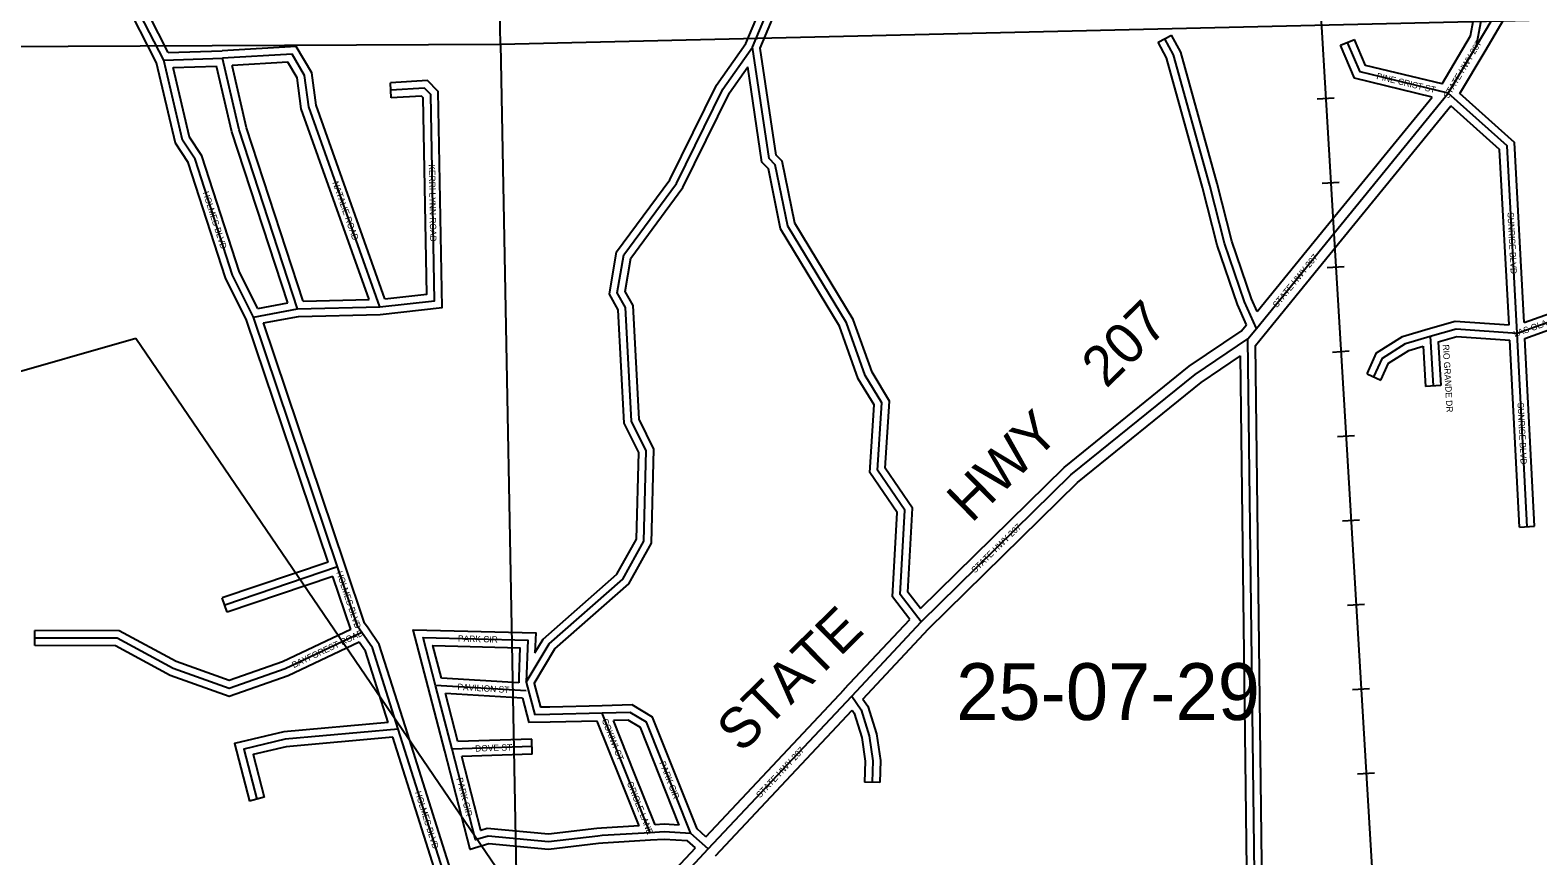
# Model space of a CAD drawing. Extents: x 418523 to 616617, y 1878279 to 2196743.
# Drawn here: x 545231 to 551209, y 2011317 to 2014588 of the extents above; entities that cross this region are included whole.
import ezdxf

# ---------------------------------------------------------------- set-up
doc = ezdxf.new("R2010")
doc.units = 0
for name, color, linetype in [('Level 1', 7, 'Continuous'), ('Level 2', 7, 'Continuous'), ('Level 22', 7, 'Continuous'), ('Level 23', 7, 'Continuous'), ('Level 28', 7, 'Continuous'), ('Level 31', 7, 'Continuous'), ('Level 32', 7, 'Continuous'), ('Level 34', 7, 'Continuous'), ('Level 37', 7, 'Continuous')]:
    doc.layers.add(name, color=color, linetype=linetype)

msp = doc.modelspace()

# ---------------------------------------------------------------- linework, layer by layer
at = {"layer": 'Level 1'}
for p, q in [((547094.887, 2014533.398), (547091.783, 2014727.856)), ((547094.887, 2014533.398), (552313.777, 2014654.627)), ((541888.251, 2014509.647), (547094.887, 2014533.398)), ((547094.887, 2014533.398), (547157.52, 2011246.548)), ((544090.999, 2012923.829), (545648.982, 2013367.791)), ((545648.982, 2013367.791), (547526.379, 2010615.734))]:
    msp.add_line(p, q, dxfattribs=at)
at = {"layer": 'Level 22'}
for p, q in [((550965.258, 2014526.333), (551060.168, 2014686.071)), ((550853.469, 2014339.006), (550965.258, 2014526.333)), ((550399.569, 2013782.822), (550853.469, 2014339.006)), ((550092.614, 2013406.23), (550399.569, 2013782.822)), ((550058.898, 2013365.598), (550092.614, 2013406.23)), ((548487.986, 2011949.361), (548763.984, 2012243.843)), ((547919.445, 2011344.088), (548487.986, 2011949.361)), ((547467.907, 2010863.575), (547919.445, 2011344.088))]:
    msp.add_line(p, q, dxfattribs=at)
msp.add_lwpolyline([(548763.984, 2012243.843), (549357.153, 2012825.784), (549850.243, 2013224.376), (550058.898, 2013365.598)], dxfattribs=at)
at = {"layer": 'Level 23'}
for p, q in [((550999.648, 2014505.9), (551088.744, 2014655.851)), ((550828.846, 2014375.801), (550942.059, 2014565.515)), ((550899.474, 2014338.036), (550999.609, 2014505.834)), ((550368.579, 2013808.113), (550789.282, 2014323.617)), ((550430.56, 2013757.531), (550864.287, 2014288.994)), ((550095.657, 2013473.274), (550368.564, 2013808.094)), ((550123.62, 2013380.957), (550430.575, 2013757.55)), ((550031.756, 2013395.527), (550053.109, 2013421.26)), ((550089.224, 2013339.501), (550123.62, 2013380.957)), ((548458.8, 2011976.715), (548718.511, 2012253.818)), ((548532.217, 2011938.059), (548792.597, 2012215.876)), ((547909.99, 2011392.446), (548458.83, 2011976.747)), ((547948.602, 2011316.701), (548490.201, 2011893.293)), ((547438.219, 2010890.392), (547868.887, 2011348.696))]:
    msp.add_line(p, q, dxfattribs=at)
for points in [[(548761.024, 2012296.976), (549330.511, 2012855.685), (549826.416, 2013256.551), (550031.757, 2013395.528)], [(548792.597, 2012215.876), (549383.794, 2012795.884), (549874.07, 2013192.2), (550029.735, 2013297.556)]]:
    msp.add_lwpolyline(points, dxfattribs=at)
at = {"layer": 'Level 31'}
for p, q in [((545760.387, 2014469.302), (545993.689, 2014476.963)), ((546268.853, 2014492.864), (545993.689, 2014476.963)), ((546116.124, 2013451.431), (546291.186, 2013484.362)), ((546449.776, 2012461.633), (546116.124, 2013451.431)), ((546291.186, 2013484.362), (546616.413, 2013491.751)), ((550782.237, 2013375.508), (550793.717, 2013178.734)), ((551165.821, 2012620.9), (551126.179, 2013387.975)), ((546449.776, 2012461.633), (546002.075, 2012310.604)), ((547196.974, 2012004.846), (547231.271, 2011874.894)), ((546903.744, 2011738.77), (546837.934, 2011992.075)), ((547197.638, 2011970.273), (546837.934, 2011992.075)), ((547599.194, 2011631.601), (547499.135, 2011881.371)), ((547220.438, 2011749.463), (546903.744, 2011738.77)), ((547688.555, 2011408.048), (547599.194, 2011631.601)), ((547919.445, 2011344.088), (547849.574, 2011405.753)), ((547285.884, 2011372.515), (547046.412, 2011395.161)), ((547480.894, 2011394.846), (547285.884, 2011372.515))]:
    msp.add_line(p, q, dxfattribs=at)
for points in [[(545760.387, 2014469.302), (545627.73, 2014728.266), (545626.454, 2014731.818)], [(548094.594, 2014521.245), (548178.539, 2014720.647), (548180.191, 2014724.911)], [(550965.258, 2014526.333), (551000.023, 2014712.428), (550999.891, 2014717.285)], [(547196.974, 2012004.846), (547288.21, 2012156.198), (547580.589, 2012413.53), (547664.397, 2012563.472), (547673.699, 2012922.016), (547615.407, 2013038.924), (547591.7, 2013489.207), (547558.592, 2013547.491), (547584.076, 2013697.608), (547793.155, 2013980.281), (547977.464, 2014355.035), (548094.594, 2014521.245)], [(548763.984, 2012243.843), (548680.622, 2012352.459), (548698.399, 2012685.885), (548590.46, 2012844.395), (548607.725, 2013111.271), (548541.481, 2013219.837), (548466.974, 2013428.435), (548234.502, 2013812.419), (548185.135, 2014054.401), (548160.169, 2014079.566), (548094.594, 2014521.245)], [(550092.614, 2013406.23), (550045.377, 2013512.556), (549966.491, 2013744.437), (549907.883, 2013973.351), (549764.533, 2014490.167), (549729.539, 2014554.636)], [(550853.469, 2014339.006), (550503.794, 2014423.293), (550454.052, 2014540.171)], [(546116.124, 2013451.431), (546033.264, 2013618.238), (545884.404, 2014077.264), (545834.551, 2014152.329), (545760.387, 2014469.302)], [(546291.186, 2013484.362), (546059.715, 2014193.472), (545993.689, 2014476.963)], [(546616.413, 2013491.751), (546335.105, 2014284.286), (546318.682, 2014409.436), (546268.853, 2014492.864)], [(546616.413, 2013491.751), (546833.289, 2013516.195), (546818.609, 2014333.023), (546793.645, 2014358.191), (546660.499, 2014350.225)], [(551126.179, 2013387.975), (551086.466, 2014129.958), (550853.469, 2014339.006)], [(551126.179, 2013387.975), (551334.636, 2013462.291), (551449.72, 2013582.697)], [(550558.63, 2013214.324), (550592.444, 2013289.14), (550684.214, 2013347.425), (550782.237, 2013375.508)], [(550782.237, 2013375.508), (550884.384, 2013405.035), (551126.179, 2013387.975)], [(550298.955, 2006487.348), (550291.839, 2006987.766), (550195.009, 2008146.668), (550169.99, 2008155.105), (550113.854, 2008913.863), (550058.898, 2013365.598)], [(546545.674, 2012201.327), (546529.578, 2012224.65), (546449.776, 2012461.633)], [(546545.674, 2012201.327), (546241.899, 2012057.865), (546019.464, 2011979.256), (545797.82, 2012059.201), (545575.981, 2012178.789), (545248.549, 2012179.78)], [(546690.022, 2011818.323), (546587.652, 2012141.197), (546545.674, 2012201.327)], [(546837.934, 2011992.075), (546788.735, 2012181.69), (547203.939, 2012170.632), (547196.974, 2012004.846)], [(548487.986, 2011949.361), (548524.915, 2011895.795), (548557.261, 2011792.784), (548571.866, 2011693.097), (548569.081, 2011608.009)], [(547499.135, 2011881.371), (547291.183, 2011876.171), (547231.271, 2011874.894)], [(547849.574, 2011405.753), (547674.319, 2011845.939), (547610.086, 2011884.314), (547499.135, 2011881.371)], [(546690.022, 2011818.323), (546241.064, 2011778.939), (546077.385, 2011739.792), (546129.409, 2011541.44)], [(546960.013, 2011048.373), (546910.153, 2011123.436), (546690.022, 2011818.323)], [(547046.412, 2011395.161), (546996.818, 2011379.558), (546903.744, 2011738.77)], [(547688.555, 2011408.048), (547498.967, 2011396.974), (547480.894, 2011394.846)], [(547849.574, 2011405.753), (547744.354, 2011411.52), (547688.555, 2011408.048)]]:
    msp.add_lwpolyline(points, dxfattribs=at)
at = {"layer": 'Level 32'}
for p, q in [((545778.416, 2014499.91), (545659.664, 2014731.729)), ((548068.203, 2014535.874), (548147.82, 2014724.999)), ((546285.283, 2014523.864), (545992.332, 2014506.934)), ((549703.171, 2014540.324), (549755.905, 2014568.949)), ((550426.448, 2014528.423), (550481.657, 2014551.92)), ((545778.416, 2014499.91), (545992.333, 2014506.934)), ((546252.424, 2014461.862), (546030.99, 2014449.066)), ((545797.934, 2014440.518), (545970.058, 2014446.169)), ((546662.292, 2014320.277), (546658.708, 2014380.172)), ((546132.892, 2013485.111), (546252.066, 2013507.529)), ((546312.789, 2013514.861), (546574.267, 2013520.801)), ((546411.767, 2012480.472), (546088.347, 2013439.913)), ((546155.572, 2013428.325), (546294.322, 2013454.424)), ((546294.322, 2013454.424), (546618.439, 2013461.788)), ((546478.206, 2012471.215), (546155.573, 2013428.323)), ((550754.471, 2013336.345), (550763.768, 2013176.987)), ((550813.583, 2013353.338), (550823.667, 2013180.481)), ((551135.86, 2012619.351), (551097.589, 2013359.916)), ((551195.783, 2012622.447), (551157.293, 2013367.216)), ((550531.292, 2013226.68), (550585.969, 2013201.968)), ((550823.667, 2013180.481), (550763.768, 2013176.987)), ((551135.86, 2012619.351), (551195.783, 2012622.447)), ((546411.768, 2012480.471), (545992.486, 2012339.031)), ((546430.924, 2012423.61), (546011.665, 2012282.176)), ((546501.612, 2012213.696), (546430.924, 2012423.61)), ((546011.665, 2012282.176), (545992.486, 2012339.031)), ((545248.459, 2012149.779), (545248.64, 2012209.781)), ((547167.732, 2012002.141), (546861.501, 2012020.701)), ((547229.221, 2012000.228), (547254.251, 2011905.39)), ((546874.709, 2011731.226), (546808.898, 2011984.531)), ((546926.741, 2011769.563), (546877.362, 2011959.628)), ((547182.766, 2011941.117), (546877.362, 2011959.628)), ((547182.766, 2011941.117), (547208.293, 2011844.395)), ((547571.338, 2011620.466), (547479.044, 2011850.857)), ((547627.053, 2011642.736), (547543.019, 2011852.523)), ((547219.425, 2011779.446), (546926.741, 2011769.563)), ((547221.451, 2011719.479), (547219.425, 2011779.446)), ((547221.451, 2011719.479), (546942.179, 2011710.049)), ((547708.356, 2011439.338), (547627.053, 2011642.736)), ((547645.246, 2011435.569), (547571.338, 2011620.466)), ((548599.066, 2011607.027), (548539.096, 2011608.99)), ((546158.427, 2011549.051), (546100.389, 2011533.83)), ((547285.586, 2011402.677), (547043.194, 2011425.599)), ((547477.48, 2011424.651), (547285.586, 2011402.677)), ((547909.99, 2011392.446), (547874.798, 2011423.506)), ((547286.183, 2011342.351), (547049.626, 2011364.722)), ((547484.308, 2011365.039), (547286.183, 2011342.351)), ((547868.887, 2011348.696), (547837.534, 2011376.367))]:
    msp.add_line(p, q, dxfattribs=at)
for points in [[(545732.013, 2014458.891), (545600.149, 2014716.308), (545594.546, 2014731.905)], [(548125.504, 2014517.344), (548206.359, 2014709.407), (548212.329, 2014724.825)], [(550942.059, 2014565.515), (550969.946, 2014714.801), (550969.876, 2014717.366)], [(546636.719, 2013524.23), (546364.439, 2014291.334), (546347.62, 2014419.491), (546285.283, 2014523.863)], [(547231.875, 2012120.855), (547264.909, 2012175.657), (547556.909, 2012432.654), (547634.599, 2012571.649), (547643.514, 2012915.321), (547585.775, 2013031.118), (547562.114, 2013480.552), (547527.224, 2013541.971), (547555.697, 2013709.691), (547767.428, 2013995.948), (547951.583, 2014370.39), (548068.203, 2014535.874)], [(548761.024, 2012296.976), (548711.169, 2012361.931), (548728.896, 2012694.4), (548621.064, 2012852.752), (548638.275, 2013118.801), (548568.697, 2013232.832), (548494.206, 2013441.38), (548262.859, 2013823.51), (548212.74, 2014069.171), (548188.4, 2014093.708), (548125.503, 2014517.344)], [(550053.109, 2013421.261), (550017.41, 2013501.613), (549937.715, 2013735.872), (549878.894, 2013965.621), (549736.536, 2014478.857), (549703.171, 2014540.324)], [(550095.657, 2013473.274), (550073.343, 2013523.499), (549995.266, 2013753.001), (549936.872, 2013981.081), (549792.529, 2014501.476), (549755.905, 2014568.949)], [(550789.282, 2014323.617), (550482.097, 2014397.663), (550426.448, 2014528.423)], [(550828.846, 2014375.801), (550525.49, 2014448.923), (550481.657, 2014551.92)], [(546088.348, 2013439.912), (546005.409, 2013606.876), (545857.137, 2014064.095), (545806.571, 2014140.232), (545732.013, 2014458.891)], [(546574.268, 2013520.801), (546305.773, 2014277.24), (546289.744, 2014399.381), (546252.424, 2014461.863)], [(546132.892, 2013485.112), (546061.118, 2013629.601), (545911.673, 2014090.433), (545862.532, 2014164.426), (545797.934, 2014440.518)], [(546252.065, 2013507.529), (546030.791, 2014185.4), (545970.059, 2014446.169)], [(546312.79, 2013514.861), (546088.639, 2014201.544), (546030.99, 2014449.066)], [(547229.221, 2012000.228), (547311.511, 2012136.74), (547604.269, 2012394.406), (547694.195, 2012555.296), (547703.884, 2012928.711), (547645.039, 2013046.729), (547621.286, 2013497.862), (547589.959, 2013553.012), (547612.455, 2013685.526), (547818.883, 2013964.615), (548003.344, 2014339.68), (548075.929, 2014442.678)], [(548718.511, 2012253.817), (548650.074, 2012342.986), (548667.901, 2012677.369), (548559.856, 2012836.036), (548577.174, 2013103.743), (548514.266, 2013206.843), (548439.74, 2013415.49), (548206.146, 2013801.329), (548157.529, 2014039.63), (548131.939, 2014065.425), (548075.929, 2014442.677)], [(546618.439, 2013461.788), (546863.774, 2013489.441), (546848.389, 2014345.602), (546805.392, 2014388.948), (546658.708, 2014380.172)], [(551153.988, 2013429.737), (551115.759, 2014143.982), (550899.474, 2014338.036)], [(546636.719, 2013524.23), (546802.802, 2013542.949), (546788.829, 2014320.445), (546781.898, 2014327.433), (546662.292, 2014320.277)], [(551094.406, 2013420.291), (551057.173, 2014115.934), (550864.288, 2014288.994)], [(551153.988, 2013429.737), (551317.863, 2013488.161), (551428.033, 2013603.426)], [(551157.293, 2013367.216), (551351.409, 2013436.421), (551448.937, 2013538.456)], [(550773.907, 2013404.329), (550881.176, 2013435.336), (551094.406, 2013420.291)], [(550531.292, 2013226.68), (550568.797, 2013309.661), (550671.787, 2013375.072), (550773.974, 2013404.349)], [(550328.95, 2006488.051), (550321.823, 2006989.229), (550223.265, 2008168.801), (550198.44, 2008177.171), (550143.842, 2008915.156), (550089.224, 2013339.501)], [(550585.969, 2013201.968), (550616.092, 2013268.619), (550696.642, 2013319.778), (550754.47, 2013336.345)], [(550813.584, 2013353.339), (550887.592, 2013374.733), (551097.589, 2013359.916)], [(550268.538, 2006516.443), (550261.856, 2006986.301), (550166.753, 2008124.536), (550141.539, 2008133.038), (550083.867, 2008912.571), (550029.736, 2013297.557)], [(546570.365, 2012218.367), (546556.664, 2012238.22), (546478.209, 2012471.206)], [(546501.612, 2012213.696), (546230.466, 2012085.644), (546019.567, 2012011.111), (545810.095, 2012086.666), (545583.595, 2012208.766), (545248.64, 2012209.781)], [(546718.619, 2011827.391), (546614.868, 2012154.621), (546570.274, 2012218.501)], [(546808.895, 2011984.541), (546749.684, 2012212.741), (547235.191, 2012199.811), (547231.875, 2012120.855)], [(546535.578, 2012163.38), (546253.333, 2012030.086), (546019.361, 2011947.4), (545785.545, 2012031.736), (545568.368, 2012148.811), (545248.459, 2012149.779)], [(546650.112, 2011844.937), (546560.435, 2012127.772), (546535.578, 2012163.381)], [(546861.502, 2012020.701), (546827.785, 2012150.638), (547172.685, 2012141.452), (547167.799, 2012025.133), (547167.732, 2012002.141)], [(547498.384, 2011911.362), (547290.489, 2011906.162), (547254.251, 2011905.39)], [(547874.798, 2011423.505), (547698.431, 2011866.48), (547617.997, 2011914.535), (547498.339, 2011911.361)], [(548490.201, 2011893.293), (548497.647, 2011882.491), (548527.923, 2011786.073), (548541.794, 2011691.401), (548539.096, 2011608.99)], [(548532.218, 2011938.058), (548552.183, 2011909.099), (548586.599, 2011799.494), (548601.939, 2011694.795), (548599.066, 2011607.027)], [(546650.112, 2011844.937), (546236.237, 2011808.631), (546040.588, 2011761.838), (546100.389, 2011533.83)], [(546989.068, 2011058.852), (546937.478, 2011136.52), (546718.621, 2011827.383)], [(547479.044, 2011850.857), (547291.878, 2011846.178), (547208.293, 2011844.395)], [(547804.335, 2011438.278), (547650.206, 2011825.398), (547602.176, 2011854.093), (547543.019, 2011852.523)], [(546668.686, 2011786.335), (546245.889, 2011749.247), (546114.182, 2011717.746), (546158.427, 2011549.051)], [(546913.081, 2011064.806), (546882.827, 2011110.351), (546668.686, 2011786.335)], [(547049.626, 2011364.722), (546975.697, 2011341.463), (546874.704, 2011731.245)], [(547043.194, 2011425.599), (547017.938, 2011417.654), (546942.179, 2011710.049)], [(547645.246, 2011435.569), (547496.336, 2011426.872), (547477.384, 2011424.641)], [(547804.334, 2011438.278), (547744.242, 2011441.571), (547708.356, 2011439.338)], [(547690.304, 2011378.098), (547501.599, 2011367.076), (547484.403, 2011365.051)], [(547837.533, 2011376.367), (547744.465, 2011381.468), (547690.418, 2011378.105)]]:
    msp.add_lwpolyline(points, dxfattribs=at)
at = {"layer": 'Level 37'}
for p, q in [((550333.818, 2014315.926), (550401.039, 2014319.963)), ((550353.894, 2013981.667), (550421.116, 2013985.704)), ((550373.947, 2013647.412), (550441.17, 2013651.438)), ((550393.967, 2013313.15), (550461.189, 2013317.175)), ((550413.985, 2012978.886), (550481.208, 2012982.912)), ((550434.009, 2012644.624), (550501.232, 2012648.65)), ((550454.033, 2012310.361), (550521.255, 2012314.387)), ((550474.055, 2011976.099), (550541.278, 2011980.125)), ((550494.079, 2011641.836), (550561.302, 2011645.862))]:
    msp.add_line(p, q, dxfattribs=at)
msp.add_lwpolyline([(550343.334, 2014719.061), (550343.621, 2014714.321), (550399.569, 2013782.822), (550448.256, 2012969.898), (550641.212, 2009748.759), (550989.714, 2003931.01), (551073.537, 2002534.68), (551165.834, 2000993.953), (551340.764, 1998073.633), (551558.417, 1994442.608), (551575.076, 1994167.635), (551579.618, 1994091.981), (551658.943, 1992768.766), (551979.044, 1987434.09), (552005.691, 1986987.443), (552155.3, 1986052.784), (552752.879, 1982319.616), (553725.111, 1976246.749)], dxfattribs=at)

# ---------------------------------------------------------------- texts
at = {"layer": 'Level 2'}
msp.add_text('25-07-29', height=225, dxfattribs=at).set_placement((548902.324, 2011854.858))
at = {"layer": 'Level 28'}
for s, p in [('207', (549497.26, 2013165.669)), ('HWY', (548963.24, 2012631.691)), ('STATE', (548050.884, 2011720.203))]:
    msp.add_text(s, height=160, rotation=44.4517, dxfattribs=at).set_placement(p)
at = {"layer": 'Level 34'}
for s, height, rotation, p in [('STATE HWY 207', 25, 59.1722027, (550853.922, 2014315.376)), ('PINE CRIST ST', 25, 346.4470889, (550566.852, 2014395.236)), ('KERRI LYNN ROAD', 25, 271.0285278, (546811.075, 2014056.647)), ('NATALIE ROAD', 25, 289.5411167, (546428.266, 2013984.461)), ('HOLMES BLVD', 25, 287.9665112, (545914.154, 2013945.011)), ('SUNRISE BLVD', 25, 273.06265, (551088.059, 2013866.334)), ('STATE HWY 207', 25, 50.8160111, (550174.192, 2013486.536)), ('LAS OLAS ROAD', 25, 19.6207527, (551117.566, 2013371.636)), ('RIO GRANDE DR', 24.99916, 273.3376306, (550831.626, 2013342.061)), ('SUNRISE BLVD', 25, 272.9574, (551127.934, 2013111.836)), ('STATE HWY 207', 25, 44.4517333, (548977.141, 2012435.458)), ('HOLMES BLVD', 25, 288.6095639, (546443.909, 2012439.895)), ('BAYFOREST ROAD', 24.99916, 25.2790167, (546275.668, 2012059.992)), ('PARK CIR', 25, 358.4737778, (546926.579, 2012165.516)), ('PAVILION ST', 25, 356.5308444, (546924.128, 2011974.33)), ('COKIWI CT', 25, 291.839425, (547496.409, 2011854.573)), ('DOVE ST', 25, 1.9331278, (546995.464, 2011729.361)), ('STATE HWY 207', 25, 46.7915528, (548124.413, 2011544.046)), ('PARK CIR', 25, 291.7085389, (547724.645, 2011685.746)), ('PARK CIR', 24.9992, 284.5250861, (546920.763, 2011623.252)), ('ORIOLE LANE', 25, 291.7870444, (547596.144, 2011605.558)), ('HOLMES BLVD', 25, 287.5764722, (546756.069, 2011568.441))]:
    msp.add_text(s, height=height, rotation=rotation, dxfattribs=at).set_placement(p)

doc.saveas('drawing.dxf')
